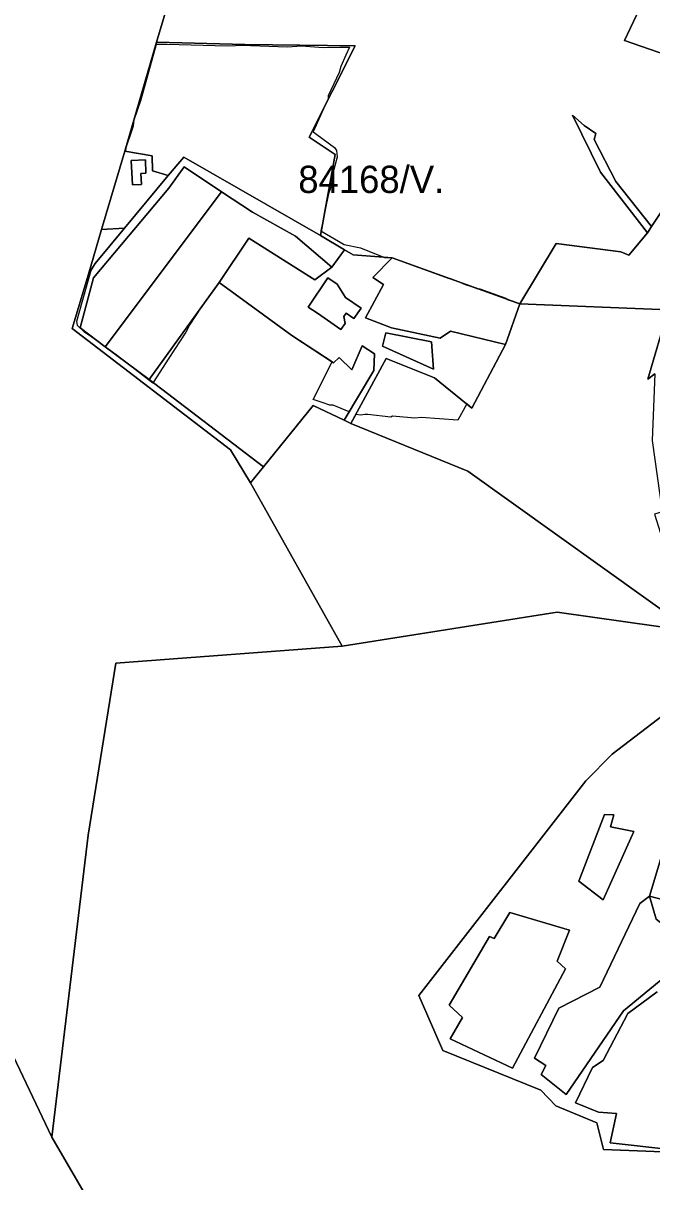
# Model space of a CAD drawing. Extents: x -477304 to -465429, y -1159113 to -1149210.
# Drawn here: x -469527 to -469181, y -1151898 to -1151261 of the extents above; entities that cross this region are included whole.
import ezdxf

# ---------------------------------------------------------------- set-up
doc = ezdxf.new("R2010")
doc.units = 0
for name, color, linetype in [('BPEJ_s', 7, 'Continuous'), ('orna_s', 7, 'Continuous'), ('ostatni_s', 7, 'Continuous'), ('PUPFL_s', 7, 'Continuous'), ('trav_porost_s', 7, 'Continuous')]:
    doc.layers.add(name, color=color, linetype=linetype)

msp = doc.modelspace()

# ---------------------------------------------------------------- linework, layer by layer
at = {"layer": 'BPEJ_s'}
msp.add_lwpolyline([(-469447.97, -1151272.11), (-469414.85, -1151273.17), (-469410.32, -1151272.92), (-469407.2, -1151272.75), (-469381.73, -1151273.6), (-469374.08, -1151273.17), (-469362.19, -1151274.02), (-469352.85, -1151273.81), (-469347.59, -1151273.77), (-469349.58, -1151278.15), (-469352.42, -1151284.43), (-469353.27, -1151287.82), (-469359.43, -1151300.56), (-469359.43, -1151302.26), (-469361.15, -1151306.07), (-469367.56, -1151320.33), (-469365.59, -1151321.79), (-469355.82, -1151329.01), (-469354.76, -1151330.71), (-469354.48, -1151334.24), (-469358.16, -1151348.55), (-469357.73, -1151349.4), (-469358.16, -1151351.94), (-469359.22, -1151354.49), (-469360.43, -1151360.49), (-469361.58, -1151366.18), (-469363.34, -1151374.85), (-469350.51, -1151382.31), (-469341.59, -1151384.22), (-469328.28, -1151389.43), (-469324.22, -1151389.74), (-469292.75, -1151401.07), (-469292.12, -1151400.99), (-469288.23, -1151402.54), (-469283.93, -1151404.25), (-469281.08, -1151405.27), (-469277.04, -1151406.72), (-469275.99, -1151406.72), (-469261.55, -1151411.82), (-469260.38, -1151412.73), (-469253.92, -1151415.05), (-469261.83, -1151437.33), (-469280.27, -1151472.24), (-469283.03, -1151470.02), (-469288.06, -1151478.88), (-469308.26, -1151477.43), (-469311.66, -1151477.85), (-469323.97, -1151476.79), (-469324.82, -1151477.22), (-469337.46, -1151475.88), (-469338.83, -1151475.73), (-469339.17, -1151475.79), (-469341.38, -1151476.15), (-469344.15, -1151475.76), (-469346.84, -1151480.72), (-469350.49, -1151478.97), (-469347.74, -1151474.33), (-469356.67, -1151470.63), (-469358.37, -1151470.63), (-469362.73, -1151469.2), (-469367.51, -1151467.64), (-469357.2, -1151446.85), (-469379.34, -1151432.45), (-469419.33, -1151403.26), (-469429.15, -1151416.87), (-469435.44, -1151426.26), (-469436.19, -1151427.74), (-469437.57, -1151430.5), (-469446.92, -1151444.85), (-469455.67, -1151458.28), (-469455.83, -1151458.52), (-469475.25, -1151443.55), (-469481.94, -1151438.53), (-469485.77, -1151435.65), (-469493.41, -1151430.5), (-469497.23, -1151426.9), (-469497.65, -1151424.56), (-469489.75, -1151396.36), (-469491.19, -1151398.65), (-469483.95, -1151374.01), (-469471.28, -1151330.93), (-469470.73, -1151331.03), (-469470.48, -1151329.01), (-469467.39, -1151319.91), (-469466.44, -1151317.12), (-469466.02, -1151313.73), (-469462.19, -1151302.69), (-469453.68, -1151272.11)], close=True, dxfattribs=at)
msp.add_lwpolyline([(-469447.97, -1151272.11), (-469414.85, -1151273.17), (-469410.32, -1151272.92), (-469407.2, -1151272.75), (-469381.73, -1151273.6), (-469374.08, -1151273.17), (-469362.19, -1151274.02), (-469352.85, -1151273.81), (-469347.59, -1151273.77), (-469349.58, -1151278.15), (-469352.42, -1151284.43), (-469353.27, -1151287.82), (-469359.43, -1151300.56), (-469359.43, -1151302.26), (-469361.15, -1151306.07), (-469367.56, -1151320.33), (-469365.59, -1151321.79), (-469355.82, -1151329.01), (-469354.76, -1151330.71), (-469354.48, -1151334.24), (-469358.16, -1151348.55), (-469357.73, -1151349.4), (-469358.16, -1151351.94), (-469359.22, -1151354.49), (-469360.43, -1151360.49), (-469361.58, -1151366.18), (-469363.34, -1151374.85), (-469350.51, -1151382.31), (-469341.59, -1151384.22), (-469328.28, -1151389.43), (-469324.22, -1151389.74), (-469292.75, -1151401.07), (-469292.12, -1151400.99), (-469288.23, -1151402.54), (-469283.93, -1151404.25), (-469281.08, -1151405.27), (-469277.04, -1151406.72), (-469275.99, -1151406.72), (-469261.55, -1151411.82), (-469260.38, -1151412.73), (-469253.92, -1151415.05), (-469261.83, -1151437.33), (-469280.27, -1151472.24), (-469283.03, -1151470.02), (-469288.06, -1151478.88), (-469308.26, -1151477.43), (-469311.66, -1151477.85), (-469323.97, -1151476.79), (-469324.82, -1151477.22), (-469337.46, -1151475.88), (-469338.83, -1151475.73), (-469339.17, -1151475.79), (-469341.38, -1151476.15), (-469344.15, -1151475.76), (-469346.84, -1151480.72), (-469350.49, -1151478.97), (-469347.74, -1151474.33), (-469356.67, -1151470.63), (-469358.37, -1151470.63), (-469362.73, -1151469.2), (-469367.51, -1151467.64), (-469357.2, -1151446.85), (-469379.34, -1151432.45), (-469419.33, -1151403.26), (-469429.15, -1151416.87), (-469435.44, -1151426.26), (-469436.19, -1151427.74), (-469437.57, -1151430.5), (-469446.92, -1151444.85), (-469455.67, -1151458.28), (-469455.83, -1151458.52), (-469475.25, -1151443.55), (-469481.94, -1151438.53), (-469485.77, -1151435.65), (-469493.41, -1151430.5), (-469497.23, -1151426.9), (-469497.65, -1151424.56), (-469489.75, -1151396.36), (-469491.19, -1151398.65), (-469483.95, -1151374.01), (-469471.28, -1151330.93), (-469470.73, -1151331.03), (-469470.48, -1151329.01), (-469467.39, -1151319.91), (-469466.44, -1151317.12), (-469466.02, -1151313.73), (-469462.19, -1151302.69), (-469453.68, -1151272.11), (-469447.97, -1151272.11)], dxfattribs=at)
at = {"layer": 'orna_s'}
msp.add_lwpolyline([(-469417.97, -1151353.41), (-469481.94, -1151438.53), (-469495.83, -1151428.09), (-469488.38, -1151400.63), (-469446.94, -1151351.39), (-469438.51, -1151339.62)], close=True, dxfattribs=at)
at = {"layer": 'ostatni_s'}
for points in [[(-469467.69, -1151336.22), (-469459.9, -1151335.84), (-469459.55, -1151343.11), (-469462.37, -1151343.25), (-469462.08, -1151349.31), (-469467.04, -1151349.55)], [(-469346.33, -1151451.26), (-469340.66, -1151438.13), (-469333.87, -1151442.45), (-469334.28, -1151451.59), (-469350.49, -1151478.97), (-469367.65, -1151470.78), (-469394.92, -1151504.57), (-469457.85, -1151456.62), (-469419.33, -1151403.26), (-469379.34, -1151432.45), (-469356.37, -1151447.39), (-469353.25, -1151444.47)], [(-469365.27, -1151420.11), (-469370.28, -1151416.72), (-469359.46, -1151400.71), (-469354.45, -1151404.1), (-469349.8, -1151411.51), (-469341.28, -1151417.27), (-469345.18, -1151423.03), (-469349.45, -1151420.15), (-469350.67, -1151421.95), (-469349.96, -1151425.82), (-469352.42, -1151429.16)]]:
    msp.add_lwpolyline(points, close=True, dxfattribs=at)
at = {"layer": 'PUPFL_s'}
for points in [[(-469228.57, -1150756.52), (-469339.04, -1150914.52), (-469369.98, -1151008.73), (-469419.88, -1151157.8), (-469453.71, -1151271.17), (-469471.28, -1151330.93), (-469483.95, -1151374.01), (-469491.19, -1151398.65), (-469500.21, -1151428.48), (-469413.06, -1151495.21), (-469402.03, -1151513.39), (-469351.73, -1151603.18), (-469476.22, -1151612.49), (-469491.34, -1151707.18), (-469511.35, -1151873.13), (-469622.67, -1151639.56)], [(-469164, -1151346.25), (-469181.51, -1151372.46), (-469201.17, -1151347.65), (-469213, -1151324.59), (-469212.15, -1151321.24), (-469218.54, -1151316.9), (-469225.02, -1151311.21), (-469209.5, -1151342.61), (-469183.71, -1151375.96), (-469193.94, -1151388.29), (-469198.38, -1151386.39), (-469233.96, -1151381.75), (-469253.92, -1151415.05), (-469324.22, -1151389.74), (-469345.63, -1151388.09), (-469350.32, -1151385.29), (-469363.64, -1151377.35), (-469355.46, -1151332.92), (-469369.83, -1151323.24), (-469344.48, -1151273.12), (-469405.16, -1151272.42), (-469453.71, -1151271.17), (-469419.88, -1151157.8)], [(-469166.64, -1151207.27), (-469196.43, -1151270.12), (-469146.03, -1151287.54)], [(-469146.03, -1151287.54), (-469196.43, -1151270.12), (-469166.64, -1151207.27)], [(-469179.69, -1151453.4), (-469183.61, -1151456.46), (-469172.27, -1151418.17), (-469253.92, -1151415.05), (-469233.96, -1151381.75), (-469198.38, -1151386.39), (-469193.94, -1151388.29), (-469183.71, -1151375.96), (-469181.51, -1151372.46), (-469164, -1151346.25)], [(-469351.73, -1151603.18), (-469233.46, -1151584.52), (-469159.56, -1151595.02), (-469152.58, -1151623.84), (-469203.08, -1151662.58), (-469217.68, -1151677.24), (-469309.43, -1151795.23), (-469296.26, -1151825.44), (-469242.41, -1151847.3), (-469234.13, -1151855.9), (-469211.55, -1151865.38), (-469207.95, -1151879.91), (-469124.05, -1151883.35), (-469102.77, -1151868.25), (-469075.9, -1151843.86), (-469041.49, -1151840.67), (-469027.52, -1151885.51), (-469007.11, -1151920.83), (-468997.2, -1151937.69), (-468950.81, -1152036.73)], [(-469469.73, -1151944.6), (-469511.35, -1151873.13), (-469491.34, -1151707.18), (-469476.22, -1151612.49), (-469351.73, -1151603.18)], [(-469124.05, -1151883.35), (-469207.95, -1151879.91), (-469211.55, -1151865.38), (-469234.13, -1151855.9), (-469242.41, -1151847.3), (-469296.26, -1151825.44), (-469309.43, -1151795.23), (-469217.68, -1151677.24), (-469203.08, -1151662.58), (-469152.58, -1151623.84)], [(-470171.91, -1151813.75), (-470149.63, -1151814.8), (-470081.11, -1151789.62), (-470051.96, -1151782.94), (-470045.51, -1151759.28), (-470016.63, -1151727.33), (-469996.22, -1151726.14), (-469989.56, -1151715.66), (-469993.58, -1151685.42), (-469947.94, -1151700.46), (-469927.77, -1151692.7), (-469905.79, -1151699.23), (-469880.81, -1151690.67), (-469815.76, -1151682.6), (-469799.01, -1151675.18), (-469757.66, -1151649.37), (-469719.7, -1151643.47), (-469622.67, -1151639.56), (-469511.35, -1151873.13), (-469469.73, -1151944.6)], [(-469169.84, -1151880.13), (-469204.24, -1151876.34), (-469200.73, -1151860.2), (-469210.73, -1151859.47), (-469223.27, -1151854.22), (-469213.87, -1151834.79), (-469208.09, -1151831.09), (-469194.53, -1151805.09), (-469178.46, -1151793.21)], [(-469178.46, -1151793.21), (-469194.53, -1151805.09), (-469208.09, -1151831.09), (-469213.87, -1151834.79), (-469223.27, -1151854.22), (-469210.73, -1151859.47), (-469200.73, -1151860.2), (-469204.24, -1151876.34), (-469169.84, -1151880.13)]]:
    msp.add_lwpolyline(points, dxfattribs=at)
for points in [[(-469355.46, -1151332.92), (-469363.64, -1151377.35), (-469438.69, -1151334.32), (-469447.28, -1151344.36), (-469455.91, -1151341.81), (-469456.11, -1151333.62), (-469471.28, -1151330.93), (-469453.71, -1151271.17), (-469405.16, -1151272.42), (-469344.48, -1151273.12), (-469369.83, -1151323.24)], [(-469209.5, -1151342.61), (-469225.02, -1151311.21), (-469218.54, -1151316.9), (-469212.15, -1151321.24), (-469213, -1151324.59), (-469201.17, -1151347.65), (-469181.51, -1151372.46), (-469183.71, -1151375.96)], [(-469400.94, -1151364.65), (-469417.97, -1151353.41), (-469438.51, -1151339.62), (-469446.94, -1151351.39), (-469488.38, -1151400.63), (-469495.83, -1151428.09), (-469481.94, -1151438.53), (-469457.85, -1151456.62), (-469394.92, -1151504.57), (-469402.03, -1151513.39), (-469413.06, -1151495.21), (-469500.21, -1151428.48), (-469491.19, -1151398.65), (-469487.55, -1151392.86), (-469471.42, -1151373.44), (-469447.28, -1151344.36), (-469438.69, -1151334.32), (-469363.64, -1151377.35), (-469350.32, -1151385.29), (-469357.36, -1151394.78), (-469377.28, -1151377.7)], [(-469175.65, -1151529.41), (-469179.83, -1151530.63), (-469159.56, -1151595.02), (-469282.45, -1151506.93), (-469346.84, -1151480.72), (-469327.5, -1151445.02), (-469300.84, -1151455.69), (-469280.27, -1151472.24), (-469261.83, -1151437.33), (-469253.92, -1151415.05), (-469172.27, -1151418.17), (-469183.61, -1151456.46), (-469179.69, -1151453.4), (-469181.13, -1151490.07)], [(-469282.45, -1151506.93), (-469159.56, -1151595.02), (-469233.46, -1151584.52), (-469351.73, -1151603.18), (-469402.03, -1151513.39), (-469394.92, -1151504.57), (-469367.65, -1151470.78), (-469350.49, -1151478.97), (-469346.84, -1151480.72)], [(-469228.35, -1151849.77), (-469196.99, -1151803.76), (-469156.66, -1151770.58), (-469178.92, -1151753.39), (-469182.52, -1151740.75), (-469167.93, -1151744.45), (-469169.38, -1151756.14), (-469153.47, -1151768.4), (-469141.15, -1151764.04), (-469128.55, -1151725.62), (-469121.28, -1151690.29), (-469128.45, -1151690.77), (-469125.25, -1151677.21), (-469151.79, -1151669.72), (-469157.22, -1151683.62), (-469165.94, -1151685.08), (-469182.52, -1151740.75), (-469187.92, -1151744.67), (-469210, -1151790.68), (-469232.49, -1151802.18), (-469245.91, -1151829.8), (-469239.66, -1151833.84), (-469242.19, -1151838.77)], [(-469157.22, -1151683.62), (-469151.79, -1151669.72), (-469125.25, -1151677.21), (-469128.45, -1151690.77), (-469121.28, -1151690.29), (-469128.55, -1151725.62), (-469141.15, -1151764.04), (-469153.47, -1151768.4), (-469169.38, -1151756.14), (-469167.93, -1151744.45), (-469182.52, -1151740.75), (-469165.94, -1151685.08)], [(-469204.11, -1151702.49), (-469202.25, -1151695.92), (-469207.36, -1151695.69), (-469221.4, -1151732.38), (-469208, -1151742.68), (-469191.15, -1151705.05)], [(-469191.15, -1151705.05), (-469208, -1151742.68), (-469221.4, -1151732.38), (-469207.36, -1151695.69), (-469202.25, -1151695.92), (-469204.11, -1151702.49)], [(-469232.49, -1151802.18), (-469210, -1151790.68), (-469187.92, -1151744.67), (-469182.52, -1151740.75), (-469178.92, -1151753.39), (-469156.66, -1151770.58), (-469196.99, -1151803.76), (-469228.35, -1151849.77), (-469242.19, -1151838.77), (-469239.66, -1151833.84), (-469245.91, -1151829.8)], [(-469233.45, -1151776.46), (-469226.69, -1151759.27), (-469259.35, -1151749.73), (-469268.05, -1151764.01), (-469270.52, -1151762.87), (-469292.86, -1151800.66), (-469285.44, -1151807.3), (-469292.18, -1151819.12), (-469257.96, -1151835.23), (-469228.81, -1151780.57)], [(-469257.96, -1151835.23), (-469292.18, -1151819.12), (-469285.44, -1151807.3), (-469292.86, -1151800.66), (-469270.52, -1151762.87), (-469268.05, -1151764.01), (-469259.35, -1151749.73), (-469226.69, -1151759.27), (-469233.45, -1151776.46), (-469228.81, -1151780.57)]]:
    msp.add_lwpolyline(points, close=True, dxfattribs=at)
at = {"layer": 'trav_porost_s'}
for points in [[(-469447.28, -1151344.36), (-469471.42, -1151373.44), (-469483.95, -1151374.01), (-469471.28, -1151330.93), (-469456.11, -1151333.62), (-469455.91, -1151341.81)], [(-469462.08, -1151349.31), (-469462.37, -1151343.25), (-469459.55, -1151343.11), (-469459.9, -1151335.84), (-469467.69, -1151336.22), (-469467.04, -1151349.55)], [(-469481.94, -1151438.53), (-469417.97, -1151353.41), (-469400.94, -1151364.65), (-469377.28, -1151377.7), (-469357.36, -1151394.78), (-469366.62, -1151401.7), (-469402.96, -1151378.89), (-469419.33, -1151403.26), (-469457.85, -1151456.62)], [(-469487.55, -1151392.86), (-469491.19, -1151398.65), (-469483.95, -1151374.01), (-469471.42, -1151373.44)], [(-469324.44, -1151428.07), (-469297.78, -1151433.83), (-469291.98, -1151430), (-469261.83, -1151437.33), (-469280.27, -1151472.24), (-469300.84, -1151455.69), (-469327.5, -1151445.02), (-469346.84, -1151480.72), (-469350.49, -1151478.97), (-469334.28, -1151451.59), (-469333.87, -1151442.45), (-469340.66, -1151438.13), (-469346.33, -1151451.26), (-469353.25, -1151444.47), (-469356.37, -1151447.39), (-469379.34, -1151432.45), (-469419.33, -1151403.26), (-469402.96, -1151378.89), (-469366.62, -1151401.7), (-469357.36, -1151394.78), (-469350.32, -1151385.29), (-469345.63, -1151388.09), (-469324.22, -1151389.74), (-469334.77, -1151400.52), (-469328.85, -1151404.39), (-469338.85, -1151422.63)], [(-469261.83, -1151437.33), (-469291.98, -1151430), (-469297.78, -1151433.83), (-469324.44, -1151428.07), (-469338.85, -1151422.63), (-469328.85, -1151404.39), (-469334.77, -1151400.52), (-469324.22, -1151389.74), (-469253.92, -1151415.05)], [(-469365.27, -1151420.11), (-469352.42, -1151429.16), (-469349.96, -1151425.82), (-469350.67, -1151421.95), (-469349.45, -1151420.15), (-469345.18, -1151423.03), (-469341.28, -1151417.27), (-469349.8, -1151411.51), (-469354.45, -1151404.1), (-469359.46, -1151400.71), (-469370.28, -1151416.72)], [(-469329.44, -1151438.31), (-469327.71, -1151430.94), (-469302.53, -1151435.8), (-469301.5, -1151450.91)], [(-469301.5, -1151450.91), (-469302.53, -1151435.8), (-469327.71, -1151430.94), (-469329.44, -1151438.31)]]:
    msp.add_lwpolyline(points, close=True, dxfattribs=at)

# ---------------------------------------------------------------- texts
at = {"layer": 'BPEJ_s'}
msp.add_text('84168/V.', height=15, dxfattribs=at).set_placement((-469375.79, -1151354.01))

doc.saveas('drawing.dxf')
